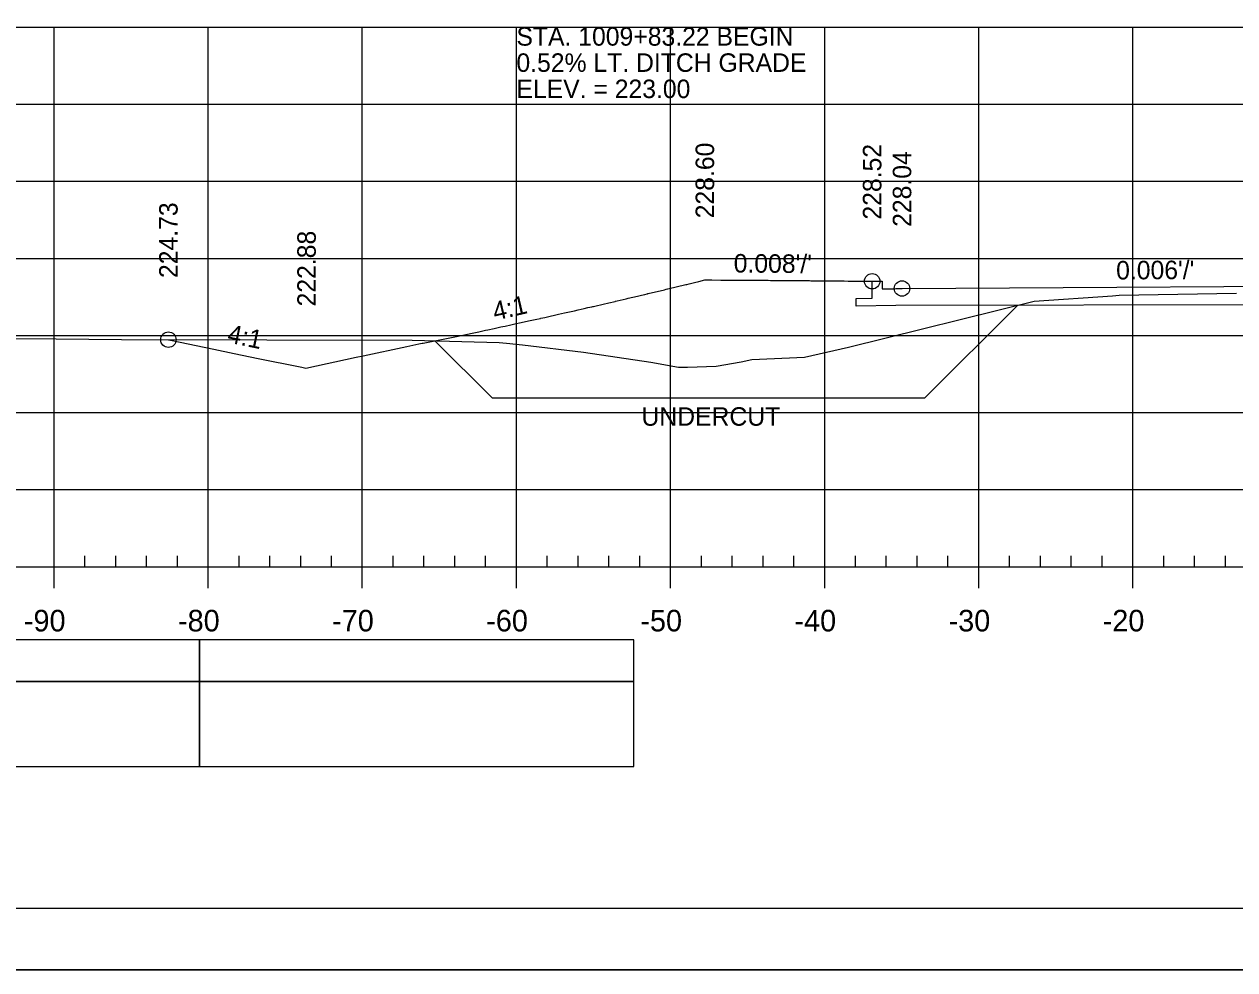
# Model space of a CAD drawing. Extents: x 1386544 to 1388153, y 379785 to 390999.
# Drawn here: x 1387274.6 to 1387353.1, y 381010.5 to 381071.9 of the extents above; entities that cross this region are included whole.
import ezdxf

# ---------------------------------------------------------------- set-up
doc = ezdxf.new("R2010")
doc.units = 0
for name, color, linetype in [('R_Alt Surface', 7, 'Continuous'), ('R_Axis', 7, 'Continuous'), ('R_Axis Annot', 7, 'Continuous'), ('R_Border', 7, 'Continuous'), ('R_Dimension', 7, 'Continuous'), ('R_Exist Surface', 7, 'Continuous'), ('R_Fin Surface', 7, 'Continuous'), ('R_Fin Surface Annot', 7, 'Continuous'), ('R_Grid', 7, 'Continuous'), ('R_No Plot', 7, 'Continuous'), ('R_Striping', 7, 'Continuous')]:
    doc.layers.add(name, color=color, linetype=linetype)

msp = doc.modelspace()

# ---------------------------------------------------------------- linework, layer by layer
at = {"layer": 'R_Alt Surface'}
for points in [[(1387331.139, 381053.631), (1387328.564, 381053.581), (1387328.564, 381054.081), (1387329.594, 381054.101), (1387329.594, 381055.195)], [(1387406.488, 381053.816), (1387377.516, 381053.751), (1387377.515, 381054.668), (1387366.515, 381054.769), (1387355.515, 381054.59), (1387355.514, 381053.673), (1387331.139, 381053.631)]]:
    msp.add_lwpolyline(points, dxfattribs=at)
at = {"layer": 'R_Axis'}
for p, q in [((1387278.515, 381036.679), (1387278.515, 381037.379)), ((1387280.515, 381036.679), (1387280.515, 381037.379)), ((1387282.515, 381036.679), (1387282.515, 381037.379)), ((1387284.515, 381036.679), (1387284.515, 381037.379)), ((1387288.515, 381036.679), (1387288.515, 381037.379)), ((1387290.515, 381036.679), (1387290.515, 381037.379)), ((1387292.515, 381036.679), (1387292.515, 381037.379)), ((1387294.515, 381036.679), (1387294.515, 381037.379)), ((1387298.515, 381036.679), (1387298.515, 381037.379)), ((1387300.515, 381036.679), (1387300.515, 381037.379)), ((1387302.515, 381036.679), (1387302.515, 381037.379)), ((1387304.515, 381036.679), (1387304.515, 381037.379)), ((1387308.515, 381036.679), (1387308.515, 381037.379)), ((1387310.515, 381036.679), (1387310.515, 381037.379)), ((1387312.515, 381036.679), (1387312.515, 381037.379)), ((1387314.515, 381036.679), (1387314.515, 381037.379)), ((1387318.515, 381036.679), (1387318.515, 381037.379)), ((1387320.515, 381036.679), (1387320.515, 381037.379)), ((1387322.515, 381036.679), (1387322.515, 381037.379)), ((1387324.515, 381036.679), (1387324.515, 381037.379)), ((1387328.515, 381036.679), (1387328.515, 381037.379)), ((1387330.515, 381036.679), (1387330.515, 381037.379)), ((1387332.515, 381036.679), (1387332.515, 381037.379)), ((1387334.515, 381036.679), (1387334.515, 381037.379)), ((1387338.515, 381036.679), (1387338.515, 381037.379)), ((1387340.515, 381036.679), (1387340.515, 381037.379)), ((1387342.515, 381036.679), (1387342.515, 381037.379)), ((1387344.515, 381036.679), (1387344.515, 381037.379)), ((1387348.515, 381036.679), (1387348.515, 381037.379)), ((1387350.515, 381036.679), (1387350.515, 381037.379)), ((1387352.515, 381036.679), (1387352.515, 381037.379)), ((1387221.515, 381036.679), (1387511.515, 381036.679)), ((1387276.515, 381035.279), (1387276.515, 381036.679)), ((1387286.515, 381035.279), (1387286.515, 381036.679)), ((1387296.515, 381035.279), (1387296.515, 381036.679)), ((1387306.515, 381035.279), (1387306.515, 381036.679)), ((1387316.515, 381035.279), (1387316.515, 381036.679)), ((1387326.515, 381035.279), (1387326.515, 381036.679)), ((1387336.515, 381035.279), (1387336.515, 381036.679)), ((1387346.515, 381035.279), (1387346.515, 381036.679))]:
    msp.add_line(p, q, dxfattribs=at)
at = {"layer": 'R_Axis Annot'}
for points in [[(1387221.515, 381029.235), (1387285.952, 381029.235), (1387285.952, 381031.943), (1387221.515, 381031.943)], [(1387221.515, 381023.707), (1387285.952, 381023.707), (1387285.952, 381029.235), (1387221.515, 381029.235)]]:
    msp.add_lwpolyline(points, close=True, dxfattribs=at)
at = {"layer": 'R_Border'}
msp.add_line((1387524.695, 381014.512), (1387208.515, 381014.512), dxfattribs=at)
at = {"layer": 'R_Dimension'}
for p, q in [((1387339.043, 381053.645), (1387333.022, 381047.623)), ((1387301.225, 381051.338), (1387304.939, 381047.623))]:
    msp.add_line(p, q, dxfattribs=at)
msp.add_lwpolyline([(1387304.939, 381047.623), (1387333.022, 381047.623)], dxfattribs=at)
at = {"layer": 'R_Exist Surface'}
msp.add_lwpolyline([(1387271.279, 381051.483), (1387276.652, 381051.468), (1387280.892, 381051.41), (1387299.753, 381051.377), (1387305.388, 381051.226), (1387305.871, 381051.172), (1387306.918, 381051.062), (1387310.871, 381050.597), (1387315.246, 381049.947), (1387317.028, 381049.623), (1387317.622, 381049.616), (1387319.471, 381049.697), (1387321.099, 381049.971), (1387321.794, 381050.121), (1387325.196, 381050.281), (1387328.052, 381050.928), (1387340.098, 381053.906), (1387345.192, 381054.256), (1387345.616, 381054.283), (1387353.246, 381054.422)], dxfattribs=at)
at = {"layer": 'R_Fin Surface'}
for points in [[(1387303.653, 381051.832), (1387303.863, 381051.876), (1387304.073, 381051.921), (1387304.514, 381052.014), (1387304.655, 381052.044), (1387305.077, 381052.135), (1387305.511, 381052.228), (1387305.635, 381052.255), (1387305.792, 381052.288), (1387306.144, 381052.365), (1387306.411, 381052.423), (1387306.528, 381052.449), (1387306.717, 381052.491), (1387307.409, 381052.642), (1387307.84, 381052.738), (1387307.841, 381052.738), (1387308.069, 381052.788), (1387308.076, 381052.79), (1387308.226, 381052.823), (1387308.227, 381052.823), (1387308.354, 381052.852), (1387308.358, 381052.853), (1387308.438, 381052.871), (1387309.255, 381053.053), (1387309.637, 381053.14), (1387309.64, 381053.14), (1387310.275, 381053.283), (1387310.276, 381053.284), (1387310.526, 381053.341), (1387310.914, 381053.429), (1387311.154, 381053.484), (1387311.288, 381053.515), (1387311.404, 381053.541), (1387311.481, 381053.559), (1387311.518, 381053.568), (1387312.23, 381053.731), (1387312.425, 381053.777), (1387312.517, 381053.798), (1387312.923, 381053.892), (1387312.946, 381053.898), (1387313.041, 381053.92), (1387313.644, 381054.061), (1387313.765, 381054.089), (1387314.366, 381054.23), (1387314.367, 381054.23), (1387314.467, 381054.254), (1387314.635, 381054.294), (1387314.636, 381054.294), (1387314.837, 381054.341), (1387314.837, 381054.341), (1387314.996, 381054.379), (1387315.02, 381054.385), (1387315.02, 381054.385), (1387315.048, 381054.391), (1387315.069, 381054.396), (1387316.128, 381054.648), (1387316.226, 381054.672), (1387316.316, 381054.693), (1387316.327, 381054.696), (1387316.335, 381054.698), (1387316.336, 381054.698), (1387317.517, 381054.982), (1387317.565, 381054.994), (1387317.722, 381055.032), (1387318.074, 381055.117), (1387318.077, 381055.118), (1387318.348, 381055.183), (1387318.352, 381055.184), (1387318.741, 381055.279), (1387318.755, 381055.279), (1387319.15, 381055.277), (1387319.166, 381055.277), (1387319.193, 381055.277), (1387319.77, 381055.274), (1387319.889, 381055.274), (1387319.904, 381055.273), (1387320.438, 381055.271), (1387320.543, 381055.27), (1387320.912, 381055.268), (1387321.011, 381055.267), (1387321.272, 381055.266), (1387321.357, 381055.265), (1387321.714, 381055.263), (1387321.857, 381055.262), (1387321.881, 381055.262), (1387321.936, 381055.261), (1387322.029, 381055.261), (1387322.072, 381055.261), (1387322.34, 381055.259), (1387322.853, 381055.255), (1387322.992, 381055.254), (1387323.088, 381055.254), (1387323.098, 381055.253), (1387323.105, 381055.253), (1387323.611, 381055.25), (1387324.054, 381055.246), (1387324.153, 381055.245), (1387324.247, 381055.245), (1387324.259, 381055.245), (1387324.269, 381055.245), (1387324.581, 381055.242), (1387324.97, 381055.239), (1387325.209, 381055.237), (1387325.361, 381055.236), (1387325.425, 381055.235), (1387325.534, 381055.234), (1387325.616, 381055.233), (1387325.66, 381055.233), (1387325.719, 381055.232), (1387325.834, 381055.231), (1387326.215, 381055.228), (1387326.377, 381055.227), (1387326.451, 381055.226), (1387326.643, 381055.224), (1387326.697, 381055.224), (1387326.715, 381055.223), (1387327.187, 381055.219), (1387327.314, 381055.218), (1387327.33, 381055.218), (1387327.395, 381055.217), (1387327.464, 381055.216), (1387327.77, 381055.213), (1387328.046, 381055.211), (1387328.089, 381055.21), (1387328.151, 381055.21), (1387328.16, 381055.21), (1387328.226, 381055.209), (1387328.714, 381055.204), (1387328.715, 381055.204), (1387328.722, 381055.204), (1387328.903, 381055.202), (1387328.914, 381055.202), (1387328.936, 381055.202), (1387329.295, 381055.198), (1387329.3, 381055.198), (1387329.516, 381055.196), (1387329.554, 381055.195), (1387329.554, 381055.195), (1387329.579, 381055.195), (1387329.579, 381055.195), (1387329.594, 381055.195), (1387329.804, 381055.196), (1387329.957, 381055.197), (1387330.153, 381055.197), (1387330.195, 381055.198), (1387330.198, 381055.198), (1387330.201, 381055.198), (1387330.243, 381055.198), (1387330.245, 381054.736), (1387330.245, 381054.698), (1387330.248, 381054.698), (1387330.248, 381054.698), (1387330.25, 381054.698), (1387330.628, 381054.706), (1387330.631, 381054.706), (1387330.632, 381054.706), (1387330.666, 381054.706), (1387330.735, 381054.708), (1387330.844, 381054.71), (1387330.941, 381054.712), (1387330.975, 381054.712), (1387331.002, 381054.713), (1387331.052, 381054.714), (1387331.138, 381054.716), (1387331.174, 381054.716), (1387331.188, 381054.717), (1387331.209, 381054.717), (1387331.274, 381054.718), (1387331.354, 381054.72), (1387331.367, 381054.72), (1387331.371, 381054.72), (1387331.397, 381054.721), (1387331.444, 381054.722), (1387331.448, 381054.722), (1387331.478, 381054.722), (1387331.479, 381054.722), (1387331.48, 381054.722), (1387331.504, 381054.723), (1387331.524, 381054.723), (1387331.524, 381054.723)], [(1387331.524, 381054.723), (1387331.527, 381054.723), (1387331.527, 381054.723), (1387331.527, 381054.723), (1387331.534, 381054.723), (1387366.353, 381054.938), (1387366.406, 381054.938), (1387366.443, 381054.938), (1387366.49, 381054.938), (1387366.5, 381054.939), (1387366.505, 381054.939), (1387366.515, 381054.939), (1387366.527, 381054.939), (1387366.532, 381054.939), (1387366.544, 381054.939), (1387366.598, 381054.939), (1387366.641, 381054.939), (1387366.7, 381054.938), (1387406.279, 381054.9), (1387406.286, 381054.9), (1387406.286, 381054.9), (1387406.286, 381054.9), (1387406.289, 381054.9)], [(1387283.932, 381051.404), (1387284.069, 381051.375), (1387284.075, 381051.374), (1387286.886, 381050.782), (1387288.199, 381050.507), (1387289.746, 381050.192), (1387292.475, 381049.637), (1387292.598, 381049.613), (1387292.854, 381049.563), (1387296.122, 381050.27), (1387296.56, 381050.365), (1387299.399, 381050.96), (1387300.185, 381051.126), (1387300.399, 381051.17), (1387300.471, 381051.185), (1387302.617, 381051.62), (1387303.653, 381051.832)]]:
    msp.add_lwpolyline(points, dxfattribs=at)
at = {"layer": 'R_Grid'}
for p, q in [((1387221.515, 381071.679), (1387511.515, 381071.679)), ((1387276.515, 381036.679), (1387276.515, 381071.679)), ((1387286.515, 381036.679), (1387286.515, 381071.679)), ((1387296.515, 381036.679), (1387296.515, 381071.679)), ((1387306.515, 381036.679), (1387306.515, 381071.679)), ((1387316.515, 381036.679), (1387316.515, 381071.679)), ((1387326.515, 381036.679), (1387326.515, 381071.679)), ((1387336.515, 381036.679), (1387336.515, 381071.679)), ((1387346.515, 381036.679), (1387346.515, 381071.679)), ((1387221.515, 381066.679), (1387511.515, 381066.679)), ((1387221.515, 381061.679), (1387511.515, 381061.679)), ((1387221.515, 381056.679), (1387511.515, 381056.679)), ((1387221.515, 381051.679), (1387511.515, 381051.679)), ((1387221.515, 381046.679), (1387511.515, 381046.679)), ((1387221.515, 381041.679), (1387511.515, 381041.679)), ((1387221.515, 381036.679), (1387511.515, 381036.679))]:
    msp.add_line(p, q, dxfattribs=at)
at = {"layer": 'R_No Plot'}
msp.add_line((1387196.114, 381010.533), (1387529.447, 381010.533), dxfattribs=at)
for points in [[(1387196.107, 381223.867), (1387529.447, 381223.867), (1387529.447, 381010.529), (1387196.107, 381010.529)], [(1387442.435, 381219.972), (1387462.055, 381219.972), (1387462.055, 381210.092), (1387478.167, 381210.092), (1387501.367, 381210.092), (1387501.367, 381185.76), (1387524.695, 381185.76), (1387524.695, 381014.512), (1387208.515, 381014.512), (1387208.515, 381219.972)]]:
    msp.add_lwpolyline(points, close=True, dxfattribs=at)
for centre in [(1387329.594, 381055.195), (1387331.534, 381054.723), (1387283.932, 381051.404)]:
    msp.add_circle(centre, 0.5, dxfattribs=at)
at = {"layer": 'R_Striping'}
for points in [[(1387285.952, 381029.237), (1387314.138, 381029.237), (1387314.138, 381031.943), (1387285.952, 381031.943)], [(1387285.952, 381023.715), (1387314.138, 381023.715), (1387314.138, 381029.237), (1387285.952, 381029.237)]]:
    msp.add_lwpolyline(points, close=True, dxfattribs=at)

# ---------------------------------------------------------------- texts
at = {"layer": 'R_Axis Annot'}
for s, p in [('-90', (1387274.554, 381032.479)), ('-80', (1387284.554, 381032.479)), ('-70', (1387294.554, 381032.479)), ('-60', (1387304.554, 381032.479)), ('-50', (1387314.554, 381032.479)), ('-40', (1387324.554, 381032.479)), ('-30', (1387334.554, 381032.479)), ('-20', (1387344.554, 381032.479))]:
    msp.add_text(s, height=1.4, dxfattribs=at).set_placement(p)
at = {"layer": 'R_Dimension'}
msp.add_text('UNDERCUT', height=1.2, dxfattribs=at).set_placement((1387314.629, 381045.823))
at = {"layer": 'R_Fin Surface Annot'}
for s, p in [('STA. 1009+83.22 BEGIN ', (1387306.515, 381070.479)), ('0.52% LT. DITCH GRADE', (1387306.515, 381068.779)), ('ELEV. = 223.00', (1387306.515, 381067.079))]:
    msp.add_text(s, height=1.2, dxfattribs=at).set_placement(p)
for s, rotation, p in [('228.60', 90, (1387319.341, 381059.279)), ('228.52', 90, (1387330.194, 381059.195)), ('228.04', 90, (1387332.134, 381058.723)), ('224.73', 90, (1387284.532, 381055.404)), ('222.88', 90, (1387293.495, 381053.562)), ("0.008'/'", 359.55542, (1387320.609, 381055.765)), ("0.006'/'", 0.35238, (1387345.431, 381055.309)), ('4:1', 13.05119, (1387305.123, 381052.632)), ('4:1', 348.3407, (1387287.7, 381051.239))]:
    msp.add_text(s, height=1.2, rotation=rotation, dxfattribs=at).set_placement(p)
at = {"layer": 'R_No Plot'}
msp.add_text('+', height=0.1, dxfattribs=at).set_placement((1387318.698, 381055.229))

doc.saveas('drawing.dxf')
